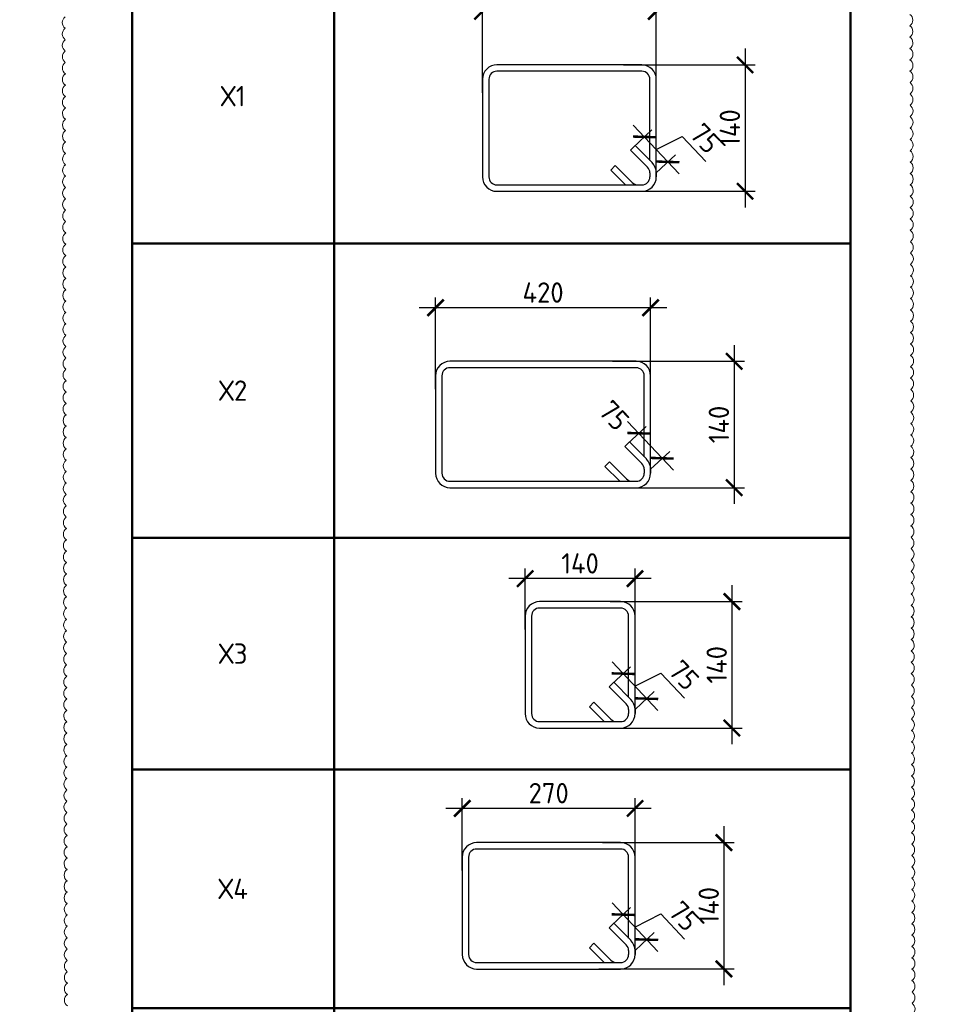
# Model space of a CAD drawing. Header units: millimetres. Extents: x -348641 to 659084, y -187953 to 16029.
# Tile 617 of 656: x -46997 to -35713, y -96351 to -84248. Entities that reach past the tile are written whole.
import ezdxf

# ---------------------------------------------------------------- set-up
doc = ezdxf.new("R2010")
doc.units = ezdxf.units.MM
for name, color, linetype, lineweight in [('_0.5', 94, 'Continuous', 50), ('Выноски', 20, 'Continuous', 20), ('РАЗМЕРЫ', 1, 'Continuous', 9)]:
    doc.layers.add(name, color=color, linetype=linetype, lineweight=lineweight)
doc.styles.add('GOST 2.304', font='CS_Gost2304.shx')
doc.styles.add('GOST-2.304_Type-B', font='GOST_Common.ttf')
doc.styles.add('ГОСТ', font='GOST_Common.ttf')
doc.dimstyles.new('СПДС', dxfattribs={"dimscale": 100, "dimtxt": 2.5, "dimasz": 2, "dimexe": 1.25, "dimexo": 0, "dimtad": 1, "dimdec": 0, "dimrnd": 5, "dimtxsty": 'GOST-2.304_Type-B', "dimblk": 'ARCHTICK', "dimcen": 2.5, "dimdle": 2, "dimclrd": 1, "dimclre": 1, "dimclrt": 1, "dimadec": 0, "dimazin": 2, "dimtfac": 0.75, "dimtdec": 0, "dimtmove": 1, "dimatfit": 3, "dimfxl": 1, "dimtfillclr": 256, "dimtolj": 1, "dimarcsym": 1})

# ---------------------------------------------------------------- blocks, each defined once
blk = doc.blocks.new('*T1333')
at = {"layer": 'Выноски', "color": 0, "linetype": 'ByBlock', "lineweight": 50, "transparency": 16777216}
for p, q in [((0, 0), (8834, 0)), ((0, 0), (0, -18642)), ((2484, 0), (2484, -18642)), ((8834, 0), (8834, -18642)), ((0, -4165), (8834, -4165)), ((0, -7784), (8834, -7784)), ((0, -11404), (8834, -11404)), ((0, -15023), (8834, -15023)), ((0, -18642), (8834, -18642))]:
    blk.add_line(p, q, dxfattribs=at)
at = {"layer": 'Выноски', "color": 0, "transparency": 16777216, "char_height": 250, "width": 2183.67, "attachment_point": 5, "style": 'GOST-2.304_Type-B'}
for s, insert in [('СК1', (1242, -2083)), ('Ф1', (1242, -5975)), ('К1', (1242, -9594)), ('Х1', (1242, -13213)), ('Х2', (1242, -16833))]:
    blk.add_mtext(s, dxfattribs=dict(at, insert=insert))
blk = doc.blocks.new('*U1318')
at = {"color": 0, "linetype": 'ByBlock', "lineweight": -2}
for p, q in [((190.8, 149.6), (10, 149.6)), ((190.8, 141.6), (10, 141.6)), ((43.3, 117.4), (22.1, 138.6)), ((30.5, 141.6), (48.9, 123.1)), ((-8, 131.6), (-8, 10)), ((-8, 126.6), (-8, 131.6)), ((0, 126.6), (0, 131.6)), ((48.9, 123.1), (43.3, 117.4)), ((200.8, 10), (200.8, 131.6)), ((208.8, 10), (208.8, 131.6)), ((18.5, 92.6), (-2.7, 113.8)), ((0, 111.1), (0, 10)), ((2.9, 119.5), (24.1, 98.3)), ((24.1, 98.3), (18.5, 92.6)), ((10, 0), (190.8, 0)), ((10, -8), (190.8, -8))]:
    blk.add_line(p, q, dxfattribs=at)
for centre, radius, start, end in [((10, 131.6), 18, 90, 180), ((190.8, 131.6), 18, 0, 90), ((10, 131.6), 10, 90, 180), ((15, 131.6), 10, 45, 90), ((190.8, 131.6), 10, 0, 90), ((10, 126.6), 18, 180, 225), ((10, 126.6), 10, 180, 225), ((10, 10), 18, 180, 270), ((10, 10), 10, 180, 270), ((190.8, 10), 10, 270, 0), ((190.8, 10), 18, 270, 0)]:
    blk.add_arc(centre, radius, start, end, dxfattribs=at)
at = {"style": 'GOST 2.304', "oblique": 15, "flags": 9}
for tag, p in [('ДИАМЕТР', (-52.8, -63)), ('ПОЗИЦИЯ', (-52.3, -58)), ('КЛАСС', (-53, -68.7)), ('ДЛИНА', (-52.5, -73.8)), ('МАССА', (-52.3, -78.3))]:
    blk.add_attdef(tag, p, '', height=2.5, dxfattribs=at)
blk = doc.blocks.new('_ArchTick')
at = {"color": 0, "linetype": 'ByBlock', "const_width": 0.15}
blk.add_lwpolyline([(-0.5, -0.5), (0.5, 0.5)], dxfattribs=at)
blk = doc.blocks.new('*D1413')
at = {"layer": 'DEFPOINTS', "color": 0, "lineweight": 0, "transparency": 16777216}
for p in [(-41306, -84146), (-41306, -85148), (-39169, -85116)]:
    blk.add_point(p, dxfattribs=at)
at = {"layer": 'РАЗМЕРЫ', "color": 1, "lineweight": -2, "transparency": 16777216}
for p, q in [((-41306, -85148), (-41306, -84021)), ((-39169, -85116), (-39169, -84021)), ((-38969, -84146), (-41506, -84146))]:
    blk.add_line(p, q, dxfattribs=at)
at = {"layer": 'РАЗМЕРЫ', "color": 1, "lineweight": -2, "transparency": 16777216, "xscale": 200, "yscale": 200, "zscale": 200, "rotation": 180}
blk.add_blockref('_ArchTick', (-41306, -84146), dxfattribs=at)
at = {"layer": 'РАЗМЕРЫ', "color": 1, "lineweight": -2, "transparency": 16777216, "xscale": 200, "yscale": 200, "zscale": 200}
blk.add_blockref('_ArchTick', (-39169, -84146), dxfattribs=at)
at = {"layer": 'РАЗМЕРЫ', "color": 1, "lineweight": 0, "transparency": 16777216, "insert": (-40237, -83958), "char_height": 250, "attachment_point": 5, "style": 'GOST-2.304_Type-B'}
blk.add_mtext('\\A1;345', dxfattribs=at)
blk = doc.blocks.new('*D1414')
at = {"layer": 'DEFPOINTS', "color": 0, "lineweight": 0, "transparency": 16777216}
for p in [(-39573, -84804), (-39615, -86357), (-38077, -86357)]:
    blk.add_point(p, dxfattribs=at)
at = {"layer": 'РАЗМЕРЫ', "color": 1, "lineweight": -2, "transparency": 16777216}
for p, q in [((-38077, -84604), (-38077, -86557)), ((-39573, -84804), (-37952, -84804)), ((-39615, -86357), (-37952, -86357))]:
    blk.add_line(p, q, dxfattribs=at)
at = {"layer": 'РАЗМЕРЫ', "color": 1, "lineweight": -2, "transparency": 16777216, "xscale": 200, "yscale": 200, "zscale": 200}
for p, rotation in [((-38077, -84804), 90), ((-38077, -86357), 270)]:
    blk.add_blockref('_ArchTick', p, dxfattribs=dict(at, rotation=rotation))
at = {"layer": 'РАЗМЕРЫ', "color": 1, "lineweight": 0, "transparency": 16777216, "insert": (-38264, -85580), "char_height": 250, "attachment_point": 5, "rotation": 90, "style": 'GOST-2.304_Type-B'}
blk.add_mtext('\\A1;140', dxfattribs=at)
blk = doc.blocks.new('*D1415')
at = {"layer": '_0.5', "color": 1, "lineweight": -2, "transparency": 16777216}
for p, q in [((-39452, -85543), (-38888, -86141)), ((-39458, -85824), (-39223, -85603)), ((-39170, -85842), (-38849, -85682)), ((-38849, -85682), (-38558, -85990)), ((-39169, -86131), (-38934, -85910))]:
    blk.add_line(p, q, dxfattribs=at)
at = {"layer": 'DEFPOINTS', "color": 0, "lineweight": 0, "transparency": 16777216}
for p in [(-39458, -85824), (-39025, -85996), (-39169, -86131)]:
    blk.add_point(p, dxfattribs=at)
at = {"layer": '_0.5', "color": 1, "lineweight": -2, "transparency": 16777216, "xscale": 200, "yscale": 200, "zscale": 200}
for p, rotation in [((-39314, -85689), 133.2947175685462), ((-39025, -85996), 313.2947175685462)]:
    blk.add_blockref('_ArchTick', p, dxfattribs=dict(at, rotation=rotation))
at = {"layer": '_0.5', "color": 1, "lineweight": 0, "transparency": 16777216, "insert": (-38567, -85707), "char_height": 250, "attachment_point": 5, "rotation": 313.2947, "style": 'GOST-2.304_Type-B'}
blk.add_mtext('\\A1;75', dxfattribs=at)
blk = doc.blocks.new('*U1317')
at = {"color": 0, "linetype": 'ByBlock', "lineweight": -2}
for p, q in [((242.2, 149.6), (10, 149.6)), ((242.2, 141.6), (10, 141.6)), ((43.3, 117.4), (22.1, 138.6)), ((30.5, 141.6), (48.9, 123.1)), ((-8, 131.6), (-8, 10)), ((-8, 126.6), (-8, 131.6)), ((0, 126.6), (0, 131.6)), ((48.9, 123.1), (43.3, 117.4)), ((252.2, 10), (252.2, 131.6)), ((260.2, 10), (260.2, 131.6)), ((18.5, 92.6), (-2.7, 113.8)), ((0, 111.1), (0, 10)), ((2.9, 119.5), (24.1, 98.3)), ((24.1, 98.3), (18.5, 92.6)), ((10, 0), (242.2, 0)), ((10, -8), (242.2, -8))]:
    blk.add_line(p, q, dxfattribs=at)
for centre, radius, start, end in [((10, 131.6), 18, 90, 180), ((242.2, 131.6), 18, 0, 90), ((10, 131.6), 10, 90, 180), ((15, 131.6), 10, 45, 90), ((242.2, 131.6), 10, 0, 90), ((10, 126.6), 18, 180, 225), ((10, 126.6), 10, 180, 225), ((10, 10), 18, 180, 270), ((10, 10), 10, 180, 270), ((242.2, 10), 10, 270, 0), ((242.2, 10), 18, 270, 0)]:
    blk.add_arc(centre, radius, start, end, dxfattribs=at)
at = {"style": 'GOST 2.304', "oblique": 15, "flags": 9}
for tag, p in [('ДИАМЕТР', (-52.8, -63)), ('ПОЗИЦИЯ', (-52.3, -58)), ('КЛАСС', (-53, -68.7)), ('ДЛИНА', (-52.5, -73.8)), ('МАССА', (-52.3, -78.3))]:
    blk.add_attdef(tag, p, '', height=2.5, dxfattribs=at)
blk = doc.blocks.new('*D1403')
at = {"layer": 'DEFPOINTS', "color": 0, "lineweight": 0, "transparency": 16777216}
for p in [(-41883, -87789), (-41883, -88791), (-39239, -88760)]:
    blk.add_point(p, dxfattribs=at)
at = {"layer": 'РАЗМЕРЫ', "color": 1, "lineweight": -2, "transparency": 16777216}
for p, q in [((-41883, -88791), (-41883, -87664)), ((-39239, -88760), (-39239, -87664)), ((-39039, -87789), (-42083, -87789))]:
    blk.add_line(p, q, dxfattribs=at)
at = {"layer": 'РАЗМЕРЫ', "color": 1, "lineweight": -2, "transparency": 16777216, "xscale": 200, "yscale": 200, "zscale": 200, "rotation": 180}
blk.add_blockref('_ArchTick', (-41883, -87789), dxfattribs=at)
at = {"layer": 'РАЗМЕРЫ', "color": 1, "lineweight": -2, "transparency": 16777216, "xscale": 200, "yscale": 200, "zscale": 200}
blk.add_blockref('_ArchTick', (-39239, -87789), dxfattribs=at)
at = {"layer": 'РАЗМЕРЫ', "color": 1, "lineweight": 0, "transparency": 16777216, "insert": (-40561, -87602), "char_height": 250, "attachment_point": 5, "style": 'GOST-2.304_Type-B'}
blk.add_mtext('\\A1;420', dxfattribs=at)
blk = doc.blocks.new('*D1404')
at = {"layer": 'DEFPOINTS', "color": 0, "lineweight": 0, "transparency": 16777216}
for p in [(-39707, -88447), (-39762, -90001), (-38211, -90001)]:
    blk.add_point(p, dxfattribs=at)
at = {"layer": 'РАЗМЕРЫ', "color": 1, "lineweight": -2, "transparency": 16777216}
for p, q in [((-38211, -88247), (-38211, -90201)), ((-39707, -88447), (-38086, -88447)), ((-39762, -90001), (-38086, -90001))]:
    blk.add_line(p, q, dxfattribs=at)
at = {"layer": 'РАЗМЕРЫ', "color": 1, "lineweight": -2, "transparency": 16777216, "xscale": 200, "yscale": 200, "zscale": 200}
for p, rotation in [((-38211, -88447), 90), ((-38211, -90001), 270)]:
    blk.add_blockref('_ArchTick', p, dxfattribs=dict(at, rotation=rotation))
at = {"layer": 'РАЗМЕРЫ', "color": 1, "lineweight": 0, "transparency": 16777216, "insert": (-38399, -89224), "char_height": 250, "attachment_point": 5, "rotation": 90, "style": 'GOST-2.304_Type-B'}
blk.add_mtext('\\A1;140', dxfattribs=at)
blk = doc.blocks.new('*D1405')
at = {"layer": '_0.5', "color": 1, "lineweight": -2, "transparency": 16777216}
for p, q in [((-39522, -89187), (-38958, -89785)), ((-39528, -89467), (-39293, -89247)), ((-39239, -89774), (-39004, -89554))]:
    blk.add_line(p, q, dxfattribs=at)
at = {"layer": 'DEFPOINTS', "color": 0, "lineweight": 0, "transparency": 16777216}
for p in [(-39528, -89467), (-39095, -89639), (-39239, -89774)]:
    blk.add_point(p, dxfattribs=at)
at = {"layer": '_0.5', "color": 1, "lineweight": -2, "transparency": 16777216, "xscale": 200, "yscale": 200, "zscale": 200}
for p, rotation in [((-39384, -89332), 133.2947175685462), ((-39095, -89639), 313.2947175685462)]:
    blk.add_blockref('_ArchTick', p, dxfattribs=dict(at, rotation=rotation))
at = {"layer": '_0.5', "color": 1, "lineweight": 0, "transparency": 16777216, "insert": (-39688, -89113), "char_height": 250, "attachment_point": 5, "rotation": 313.2947, "style": 'GOST-2.304_Type-B'}
blk.add_mtext('\\A1;75', dxfattribs=at)
blk = doc.blocks.new('*T1357')
at = {"layer": 'Выноски', "color": 0, "linetype": 'ByBlock', "lineweight": 50, "transparency": 16777216}
for p, q in [((0, 0), (8834, 0)), ((0, 0), (0, -14480)), ((2484, 0), (2484, -14480)), ((8834, 0), (8834, -14480)), ((0, -2848), (8834, -2848)), ((0, -5782), (8834, -5782)), ((0, -9402), (8834, -9402)), ((0, -11941), (8834, -11941)), ((0, -14480), (8834, -14480))]:
    blk.add_line(p, q, dxfattribs=at)
at = {"layer": 'Выноски', "color": 0, "transparency": 16777216, "char_height": 250, "width": 2183.67, "attachment_point": 5, "style": 'GOST-2.304_Type-B'}
for s, insert in [('Х3', (1242, -1424)), ('Х4', (1242, -4315)), ('Х5', (1242, -7592)), ('Х6', (1242, -10671)), ('Х7', (1242, -13210))]:
    blk.add_mtext(s, dxfattribs=dict(at, insert=insert))
blk = doc.blocks.new('*U64')
at = {"color": 0, "linetype": 'ByBlock', "lineweight": -2}
for p, q in [((111.1, 149.6), (10, 149.6)), ((111.1, 141.6), (10, 141.6)), ((43.3, 117.4), (22.1, 138.6)), ((30.5, 141.6), (48.9, 123.1)), ((-8, 131.6), (-8, 10)), ((-8, 126.6), (-8, 131.6)), ((0, 126.6), (0, 131.6)), ((48.9, 123.1), (43.3, 117.4)), ((121.1, 10), (121.1, 131.6)), ((129.1, 10), (129.1, 131.6)), ((18.5, 92.6), (-2.7, 113.8)), ((0, 111.1), (0, 10)), ((2.9, 119.5), (24.1, 98.3)), ((24.1, 98.3), (18.5, 92.6)), ((10, 0), (111.1, 0)), ((10, -8), (111.1, -8))]:
    blk.add_line(p, q, dxfattribs=at)
for centre, radius, start, end in [((10, 131.6), 18, 90, 180), ((111.1, 131.6), 18, 0, 90), ((10, 131.6), 10, 90, 180), ((15, 131.6), 10, 45, 90), ((111.1, 131.6), 10, 0, 90), ((10, 126.6), 18, 180, 225), ((10, 126.6), 10, 180, 225), ((10, 10), 18, 180, 270), ((10, 10), 10, 180, 270), ((111.1, 10), 10, 270, 0), ((111.1, 10), 18, 270, 0)]:
    blk.add_arc(centre, radius, start, end, dxfattribs=at)
at = {"style": 'GOST 2.304', "oblique": 15, "flags": 9}
for tag, p in [('ДИАМЕТР', (-52.8, -63)), ('ПОЗИЦИЯ', (-52.3, -58)), ('КЛАСС', (-53, -68.7)), ('ДЛИНА', (-52.5, -73.8)), ('МАССА', (-52.3, -78.3))]:
    blk.add_attdef(tag, p, '', height=2.5, dxfattribs=at)
blk = doc.blocks.new('*D1416')
at = {"layer": 'DEFPOINTS', "color": 0, "lineweight": 0, "transparency": 16777216}
for p in [(-40782, -91119), (-39430, -91714), (-40782, -91745)]:
    blk.add_point(p, dxfattribs=at)
at = {"layer": 'РАЗМЕРЫ', "color": 1, "lineweight": -2, "transparency": 16777216}
for p, q in [((-40782, -91745), (-40782, -90994)), ((-39430, -91714), (-39430, -90994)), ((-39230, -91119), (-40982, -91119))]:
    blk.add_line(p, q, dxfattribs=at)
at = {"layer": 'РАЗМЕРЫ', "color": 1, "lineweight": -2, "transparency": 16777216, "xscale": 200, "yscale": 200, "zscale": 200, "rotation": 180}
blk.add_blockref('_ArchTick', (-40782, -91119), dxfattribs=at)
at = {"layer": 'РАЗМЕРЫ', "color": 1, "lineweight": -2, "transparency": 16777216, "xscale": 200, "yscale": 200, "zscale": 200}
blk.add_blockref('_ArchTick', (-39430, -91119), dxfattribs=at)
at = {"layer": 'РАЗМЕРЫ', "color": 1, "lineweight": 0, "transparency": 16777216, "insert": (-40106, -90931), "char_height": 250, "attachment_point": 5, "style": 'GOST-2.304_Type-B'}
blk.add_mtext('\\A1;140', dxfattribs=at)
blk = doc.blocks.new('*D1417')
at = {"layer": 'DEFPOINTS', "color": 0, "lineweight": 0, "transparency": 16777216}
for p in [(-39734, -91401), (-39758, -92955), (-38239, -92955)]:
    blk.add_point(p, dxfattribs=at)
at = {"layer": 'РАЗМЕРЫ', "color": 1, "lineweight": -2, "transparency": 16777216}
for p, q in [((-38239, -91201), (-38239, -93155)), ((-39734, -91401), (-38114, -91401)), ((-39758, -92955), (-38114, -92955))]:
    blk.add_line(p, q, dxfattribs=at)
at = {"layer": 'РАЗМЕРЫ', "color": 1, "lineweight": -2, "transparency": 16777216, "xscale": 200, "yscale": 200, "zscale": 200}
for p, rotation in [((-38239, -91401), 90), ((-38239, -92955), 270)]:
    blk.add_blockref('_ArchTick', p, dxfattribs=dict(at, rotation=rotation))
at = {"layer": 'РАЗМЕРЫ', "color": 1, "lineweight": 0, "transparency": 16777216, "insert": (-38426, -92178), "char_height": 250, "attachment_point": 5, "rotation": 90, "style": 'GOST-2.304_Type-B'}
blk.add_mtext('\\A1;140', dxfattribs=at)
blk = doc.blocks.new('*D1418')
at = {"layer": '_0.5', "color": 1, "lineweight": -2, "transparency": 16777216}
for p, q in [((-39719, -92422), (-39485, -92201)), ((-39713, -92141), (-39150, -92739)), ((-39431, -92440), (-39111, -92279)), ((-39111, -92279), (-38820, -92588)), ((-39430, -92728), (-39196, -92508))]:
    blk.add_line(p, q, dxfattribs=at)
at = {"layer": 'DEFPOINTS', "color": 0, "lineweight": 0, "transparency": 16777216}
for p in [(-39719, -92422), (-39287, -92594), (-39430, -92728)]:
    blk.add_point(p, dxfattribs=at)
at = {"layer": '_0.5', "color": 1, "lineweight": -2, "transparency": 16777216, "xscale": 200, "yscale": 200, "zscale": 200}
for p, rotation in [((-39576, -92287), 133.2947175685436), ((-39287, -92594), 313.2947175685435)]:
    blk.add_blockref('_ArchTick', p, dxfattribs=dict(at, rotation=rotation))
at = {"layer": '_0.5', "color": 1, "lineweight": 0, "transparency": 16777216, "insert": (-38829, -92305), "char_height": 250, "attachment_point": 5, "rotation": 313.2947, "style": 'GOST-2.304_Type-B'}
blk.add_mtext('\\A1;75', dxfattribs=at)
blk = doc.blocks.new('*U1316')
at = {"color": 0, "linetype": 'ByBlock', "lineweight": -2}
for p, q in [((189.5, 149.6), (10, 149.6)), ((189.5, 141.6), (10, 141.6)), ((43.3, 117.4), (22.1, 138.6)), ((30.5, 141.6), (48.9, 123.1)), ((-8, 131.6), (-8, 10)), ((-8, 126.6), (-8, 131.6)), ((0, 126.6), (0, 131.6)), ((48.9, 123.1), (43.3, 117.4)), ((199.5, 10), (199.5, 131.6)), ((207.5, 10), (207.5, 131.6)), ((18.5, 92.6), (-2.7, 113.8)), ((0, 111.1), (0, 10)), ((2.9, 119.5), (24.1, 98.3)), ((24.1, 98.3), (18.5, 92.6)), ((10, 0), (189.5, 0)), ((10, -8), (189.5, -8))]:
    blk.add_line(p, q, dxfattribs=at)
for centre, radius, start, end in [((10, 131.6), 18, 90, 180), ((189.5, 131.6), 18, 0, 90), ((10, 131.6), 10, 90, 180), ((15, 131.6), 10, 45, 90), ((189.5, 131.6), 10, 0, 90), ((10, 126.6), 18, 180, 225), ((10, 126.6), 10, 180, 225), ((10, 10), 18, 180, 270), ((10, 10), 10, 180, 270), ((189.5, 10), 10, 270, 0), ((189.5, 10), 18, 270, 0)]:
    blk.add_arc(centre, radius, start, end, dxfattribs=at)
at = {"style": 'GOST 2.304', "oblique": 15, "flags": 9}
for tag, p in [('ДИАМЕТР', (-52.8, -63)), ('ПОЗИЦИЯ', (-52.3, -58)), ('КЛАСС', (-53, -68.7)), ('ДЛИНА', (-52.5, -73.8)), ('МАССА', (-52.3, -78.3))]:
    blk.add_attdef(tag, p, '', height=2.5, dxfattribs=at)
blk = doc.blocks.new('*D1422')
at = {"layer": 'DEFPOINTS', "color": 0, "lineweight": 0, "transparency": 16777216}
for p in [(-41555, -93943), (-41555, -94707), (-39430, -94676)]:
    blk.add_point(p, dxfattribs=at)
at = {"layer": 'РАЗМЕРЫ', "color": 1, "lineweight": -2, "transparency": 16777216}
for p, q in [((-41555, -94707), (-41555, -93818)), ((-39430, -94676), (-39430, -93818)), ((-39230, -93943), (-41755, -93943))]:
    blk.add_line(p, q, dxfattribs=at)
at = {"layer": 'РАЗМЕРЫ', "color": 1, "lineweight": -2, "transparency": 16777216, "xscale": 200, "yscale": 200, "zscale": 200, "rotation": 180}
blk.add_blockref('_ArchTick', (-41555, -93943), dxfattribs=at)
at = {"layer": 'РАЗМЕРЫ', "color": 1, "lineweight": -2, "transparency": 16777216, "xscale": 200, "yscale": 200, "zscale": 200}
blk.add_blockref('_ArchTick', (-39430, -93943), dxfattribs=at)
at = {"layer": 'РАЗМЕРЫ', "color": 1, "lineweight": 0, "transparency": 16777216, "insert": (-40492, -93756), "char_height": 250, "attachment_point": 5, "style": 'GOST-2.304_Type-B'}
blk.add_mtext('\\A1;270', dxfattribs=at)
blk = doc.blocks.new('*D1423')
at = {"layer": 'DEFPOINTS', "color": 0, "lineweight": 0, "transparency": 16777216}
for p in [(-39832, -94363), (-39875, -95917), (-38337, -95917)]:
    blk.add_point(p, dxfattribs=at)
at = {"layer": 'РАЗМЕРЫ', "color": 1, "lineweight": -2, "transparency": 16777216}
for p, q in [((-38337, -94163), (-38337, -96117)), ((-39832, -94363), (-38212, -94363)), ((-39875, -95917), (-38212, -95917))]:
    blk.add_line(p, q, dxfattribs=at)
at = {"layer": 'РАЗМЕРЫ', "color": 1, "lineweight": -2, "transparency": 16777216, "xscale": 200, "yscale": 200, "zscale": 200}
for p, rotation in [((-38337, -94363), 90), ((-38337, -95917), 270)]:
    blk.add_blockref('_ArchTick', p, dxfattribs=dict(at, rotation=rotation))
at = {"layer": 'РАЗМЕРЫ', "color": 1, "lineweight": 0, "transparency": 16777216, "insert": (-38524, -95140), "char_height": 250, "attachment_point": 5, "rotation": 90, "style": 'GOST-2.304_Type-B'}
blk.add_mtext('\\A1;140', dxfattribs=at)
blk = doc.blocks.new('*D1424')
at = {"layer": '_0.5', "color": 1, "lineweight": -2, "transparency": 16777216}
for p, q in [((-39713, -95103), (-39150, -95701)), ((-39719, -95384), (-39485, -95163)), ((-39431, -95402), (-39111, -95241)), ((-39111, -95241), (-38820, -95550)), ((-39430, -95690), (-39196, -95470))]:
    blk.add_line(p, q, dxfattribs=at)
at = {"layer": 'DEFPOINTS', "color": 0, "lineweight": 0, "transparency": 16777216}
for p in [(-39719, -95384), (-39287, -95556), (-39430, -95690)]:
    blk.add_point(p, dxfattribs=at)
at = {"layer": '_0.5', "color": 1, "lineweight": -2, "transparency": 16777216, "xscale": 200, "yscale": 200, "zscale": 200}
for p, rotation in [((-39576, -95249), 133.2947175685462), ((-39287, -95556), 313.2947175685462)]:
    blk.add_blockref('_ArchTick', p, dxfattribs=dict(at, rotation=rotation))
at = {"layer": '_0.5', "color": 1, "lineweight": 0, "transparency": 16777216, "insert": (-38829, -95267), "char_height": 250, "attachment_point": 5, "rotation": 313.2947, "style": 'GOST-2.304_Type-B'}
blk.add_mtext('\\A1;75', dxfattribs=at)

msp = doc.modelspace()

# ---------------------------------------------------------------- linework, layer by layer
at = {"layer": '_0.5', "color": 240, "lineweight": 0, "true_color": 0xed1f24}
for points in [[(-46436.9, -84214.3, 0.5205671), (-46436.5, -84354.1, 0.5205671), (-46436.2, -84493.8, 0.5205671), (-46435.9, -84633.5, 0.5205671), (-46435.6, -84773.3, 0.5205671), (-46435.3, -84913, 0.5205671), (-46435, -85052.7, 0.5205671), (-46434.7, -85192.4, 0.5205671), (-46434.4, -85332.2, 0.5205671), (-46434.1, -85471.9, 0.5205671), (-46433.8, -85611.6, 0.5205671), (-46433.5, -85751.3, 0.5205671), (-46433.1, -85891.1, 0.5205671), (-46432.8, -86030.8, 0.5205671), (-46432.5, -86170.5, 0.5205671), (-46432.2, -86310.3, 0.5205671), (-46431.9, -86450, 0.5205671), (-46431.6, -86589.7, 0.5205671), (-46431.3, -86729.4, 0.5205671), (-46431, -86869.2, 0.5205671), (-46430.7, -87008.9, 0.5205671), (-46430.4, -87148.6, 0.5205671), (-46430, -87288.3, 0.5205671), (-46429.7, -87428.1, 0.5205671), (-46429.4, -87567.8, 0.5205671), (-46429.1, -87707.5, 0.5205671), (-46428.8, -87847.3, 0.5205671), (-46428.5, -87987, 0.5205671), (-46428.2, -88126.7, 0.5205671), (-46427.9, -88266.4, 0.5205671), (-46427.6, -88406.2, 0.5205671), (-46427.3, -88545.9, 0.5205671), (-46426.9, -88685.6, 0.5205671), (-46426.6, -88825.3, 0.5205671), (-46426.3, -88965.1, 0.5205671), (-46426, -89104.8, 0.5205671), (-46425.7, -89244.5, 0.5205671), (-46425.4, -89384.3, 0.5205671), (-46425.1, -89524, 0.5205671), (-46424.8, -89663.7, 0.5205671), (-46424.5, -89803.4, 0.5205671), (-46424.2, -89943.2, 0.5205671), (-46423.9, -90082.9, 0.5205671), (-46423.5, -90222.6, 0.5205671), (-46423.2, -90362.3, 0.5205671), (-46422.9, -90502.1, 0.5205671), (-46422.6, -90641.8, 0.5205671), (-46422.3, -90781.5, 0.5205671), (-46422, -90921.3, 0.5205671), (-46421.7, -91061, 0.5205671), (-46421.4, -91200.7, 0.5205671), (-46421.1, -91340.4, 0.5205671), (-46420.8, -91480.2, 0.5205671), (-46420.4, -91619.9, 0.5205671), (-46420.1, -91759.6, 0.5205671), (-46419.8, -91899.3, 0.5205671), (-46419.5, -92039.1, 0.5205671), (-46419.2, -92178.8, 0.5205671), (-46418.9, -92318.5, 0.5205671), (-46418.6, -92458.3, 0.5205671), (-46418.3, -92598, 0.5205671), (-46418, -92737.7, 0.5205671), (-46417.7, -92877.4, 0.5205671), (-46417.4, -93017.2, 0.5205671), (-46417, -93156.9, 0.5205671), (-46416.7, -93296.6, 0.5205671), (-46416.4, -93436.3, 0.5205671), (-46416.1, -93576.1, 0.5205671), (-46415.8, -93715.8, 0.5205671), (-46415.5, -93855.5, 0.5205671), (-46415.2, -93995.3, 0.5205671), (-46414.9, -94135, 0.5205671), (-46414.6, -94274.7, 0.5205671), (-46414.3, -94414.4, 0.5205671), (-46413.9, -94554.2, 0.5205671), (-46413.6, -94693.9, 0.5205671), (-46413.3, -94833.6, 0.5205671), (-46413, -94973.3, 0.5205671), (-46412.7, -95113.1, 0.5205671), (-46412.4, -95252.8, 0.5205671), (-46412.1, -95392.5, 0.5205671), (-46411.8, -95532.3, 0.5205671), (-46411.5, -95672, 0.5205671), (-46411.2, -95811.7, 0.5205671), (-46410.9, -95951.4, 0.5205671), (-46410.5, -96091.2, 0.5205671), (-46410.2, -96230.9, 0.5205671), (-46409.9, -96370.6, 0.5205671)], [(-36023.8, -96478.4, 0.5205671), (-36024.2, -96338.6, 0.5205671), (-36024.5, -96198.9, 0.5205671), (-36024.8, -96059.2, 0.5205671), (-36025.1, -95919.5, 0.5205671), (-36025.4, -95779.7, 0.5205671), (-36025.7, -95640, 0.5205671), (-36026, -95500.3, 0.5205671), (-36026.3, -95360.6, 0.5205671), (-36026.6, -95220.8, 0.5205671), (-36026.9, -95081.1, 0.5205671), (-36027.2, -94941.4, 0.5205671), (-36027.6, -94801.6, 0.5205671), (-36027.9, -94661.9, 0.5205671), (-36028.2, -94522.2, 0.5205671), (-36028.5, -94382.5, 0.5205671), (-36028.8, -94242.7, 0.5205671), (-36029.1, -94103, 0.5205671), (-36029.4, -93963.3, 0.5205671), (-36029.7, -93823.6, 0.5205671), (-36030, -93683.8, 0.5205671), (-36030.3, -93544.1, 0.5205671), (-36030.7, -93404.4, 0.5205671), (-36031, -93264.6, 0.5205671), (-36031.3, -93124.9, 0.5205671), (-36031.6, -92985.2, 0.5205671), (-36031.9, -92845.5, 0.5205671), (-36032.2, -92705.7, 0.5205671), (-36032.5, -92566, 0.5205671), (-36032.8, -92426.3, 0.5205671), (-36033.1, -92286.6, 0.5205671), (-36033.4, -92146.8, 0.5205671), (-36033.7, -92007.1, 0.5205671), (-36034.1, -91867.4, 0.5205671), (-36034.4, -91727.6, 0.5205671), (-36034.7, -91587.9, 0.5205671), (-36035, -91448.2, 0.5205671), (-36035.3, -91308.5, 0.5205671), (-36035.6, -91168.7, 0.5205671), (-36035.9, -91029, 0.5205671), (-36036.2, -90889.3, 0.5205671), (-36036.5, -90749.6, 0.5205671), (-36036.8, -90609.8, 0.5205671), (-36037.2, -90470.1, 0.5205671), (-36037.5, -90330.4, 0.5205671), (-36037.8, -90190.6, 0.5205671), (-36038.1, -90050.9, 0.5205671), (-36038.4, -89911.2, 0.5205671), (-36038.7, -89771.5, 0.5205671), (-36039, -89631.7, 0.5205671), (-36039.3, -89492, 0.5205671), (-36039.6, -89352.3, 0.5205671), (-36039.9, -89212.6, 0.5205671), (-36040.2, -89072.8, 0.5205671), (-36040.6, -88933.1, 0.5205671), (-36040.9, -88793.4, 0.5205671), (-36041.2, -88653.6, 0.5205671), (-36041.5, -88513.9, 0.5205671), (-36041.8, -88374.2, 0.5205671), (-36042.1, -88234.5, 0.5205671), (-36042.4, -88094.7, 0.5205671), (-36042.7, -87955, 0.5205671), (-36043, -87815.3, 0.5205671), (-36043.3, -87675.6, 0.5205671), (-36043.7, -87535.8, 0.5205671), (-36044, -87396.1, 0.5205671), (-36044.3, -87256.4, 0.5205671), (-36044.6, -87116.6, 0.5205671), (-36044.9, -86976.9, 0.5205671), (-36045.2, -86837.2, 0.5205671), (-36045.5, -86697.5, 0.5205671), (-36045.8, -86557.7, 0.5205671), (-36046.1, -86418, 0.5205671), (-36046.4, -86278.3, 0.5205671), (-36046.8, -86138.6, 0.5205671), (-36047.1, -85998.8, 0.5205671), (-36047.4, -85859.1, 0.5205671), (-36047.7, -85719.4, 0.5205671), (-36048, -85579.6, 0.5205671), (-36048.3, -85439.9, 0.5205671), (-36048.6, -85300.2, 0.5205671), (-36048.9, -85160.5, 0.5205671), (-36049.2, -85020.7, 0.5205671), (-36049.5, -84881, 0.5205671), (-36049.8, -84741.3, 0.5205671), (-36050.2, -84601.6, 0.5205671), (-36050.5, -84461.8, 0.5205671), (-36050.8, -84322.1, 0.5205671), (-36051.1, -84182.4, 0.5205671)]]:
    msp.add_lwpolyline(points, format="xyb", dxfattribs=at)

# ---------------------------------------------------------------- block references
for name, p in [('*T1333', (-45614.3, -71974.4)), ('*T1357', (-45614.3, -90616.7))]:
    msp.add_blockref(name, p)
at = {"lineweight": 30, "xscale": 9.8604, "yscale": 9.8604, "zscale": 9.8604, "rotation": 180}
for name, p in [('*U1318', (-39247.4, -84882.5)), ('*U1317', (-39317.4, -88526)), ('*U64', (-39509, -91480.3)), ('*U1316', (-39509, -94442.3))]:
    msp.add_blockref(name, p, dxfattribs=at)

# ---------------------------------------------------------------- texts
at = {"ltscale": 100, "insert": (-127614.6, -90274.8), "char_height": 250, "attachment_point": 1, "style": 'ГОСТ'}
msp.add_mtext_dynamic_manual_height_columns('\\pi1250,t1750;1.^IПроизводство работ вести в строгом соответствии с требованиями СП 70.13330.2012 "Несущие и ограждающие конструкции" и проектом производства работ.{\\H1.83333x; }\\P2.^IПеред бетонированием арматуру и основание, на которую укладывается бетонная смесь, очистить от {\\H1.55556x; }ржавчины и грязи. {\\H1.64815x; }\\P3.^IБетонирование вести слоем на всю толщину  плит. Захватки при бетонировании должны быть отсечены {\\H1.61728x; }вертикальными швами. Бетон применять класса В25. Заполнителем для бетона служит щебень твердых пород, {\\H1.62757x; }наибольшая фракция щебня не должна превышать 40мм.{\\H1.62414x; }\\P4.^IВ процессе бетонирования обеспечить соблюдение защитных слоев и мест положения рабочей арматуры {\\H1.62529x; }согласно проекту. Материал фиксаторов для нижней арматуры фундаментных плит выбирается проектом производства {\\H1.6249x; }работ, исходя из конкретных возможностей строительной организации.{\\H1.62503x; }\\P5.^IПроектом принято соединение рабочих стержней арматуры монолитной плиты внахлестку (без сварки). {\\H1.72499x; }\\P6.^IСварные арматурные каркасы изготовить на заводе-изготовители. {\\H1.67917x; }\\P7.^IКрестообразные соединения стержней арматуры 1-го и 2-го рядов, а также 3-го и 4-го рядов между собой {\\H1.60694x; }выполнить вязкой отожженной проволокой диаметром 2,0-3,0 мм. Допускается применение специальных соединительных {\\H1.63102x; }элементов - пластмассовых или проволочных фиксаторов. Соединение арматуры допускается предусматривать не во всех {\\H1.62299x; }местах пересечения стержней арматуры. При этом должны быть связаны вязальной проволокой все пересечения стержней {\\H1.62567x; }в 2-х крайних рядах по периметру плит, остальные узлы могут быть соединены через узел в шахматном порядке (схему {\\H1.72478x; }вязки стержней см. на данном листе).{\\H1.77924x; }', width=18954.382, gutter_width=12.5, heights=[0], dxfattribs=at)

# ---------------------------------------------------------------- dimensions: what is measured, and where the dimension line sits
at = {"layer": '_0.5', "color": 240, "lineweight": 0, "true_color": 0xed1f24}
for p1, p2, picture, middle in [((-39457.6, -85823.8), (-39168.5, -86130.6), '*D1415', (-38669.7, -85598.6)), ((-39719.1, -92421.6), (-39430.1, -92728.4), '*D1418', (-38931.2, -92196.4)), ((-39719.1, -95383.6), (-39430.1, -95690.4), '*D1424', (-38931.2, -95158.4))]:
    dim = msp.add_aligned_dim(p1=p1, p2=p2, distance=196.7, text='75', dimstyle='СПДС', dxfattribs=at)
    dim.commit()
    dim.dimension.update_dxf_attribs({"geometry": picture, "text_midpoint": middle})
dim = msp.add_linear_dim(base=(-39095.4, -89639.2), p1=(-39527.6, -89467.3), p2=(-39238.5, -89774.1), angle=313.29472, text='75', dimstyle='СПДС', dxfattribs=at)
dim.commit()
dim.dimension.update_dxf_attribs({"geometry": '*D1405', "text_midpoint": (-39824.7, -89242.1), "dimtype": 161})
at = {"layer": 'РАЗМЕРЫ', "color": 1, "lineweight": 0}
for base, p1, p2, text, picture, middle in [((-41305.8, -84145.7), (-39168.5, -85116.1), (-41305.8, -85147.6), '345', '*D1413', (-40237.1, -83958.2)), ((-41883.2, -87789.2), (-39238.5, -88759.6), (-41883.2, -88791.1), '420', '*D1403', (-40560.9, -87601.7))]:
    dim = msp.add_linear_dim(base=base, p1=p1, p2=p2, text=text, dimstyle='СПДС', override={"dimrnd": 5}, dxfattribs=at)
    dim.commit()
    dim.dimension.update_dxf_attribs({"geometry": picture, "text_midpoint": middle})
for base, p1, p2, picture, middle in [((-38076.9, -86357.4), (-39572.5, -84803.6), (-39615.5, -86357.4), '*D1414', (-38264.4, -85580.5)), ((-38211.4, -90000.9), (-39707, -88447.1), (-39762.2, -90000.9), '*D1404', (-38398.9, -89224)), ((-38238.6, -92955.2), (-39734.2, -91401.4), (-39758.2, -92955.2), '*D1417', (-38426.1, -92178.3)), ((-38336.8, -95917.2), (-39832.5, -94363.4), (-39875.1, -95917.2), '*D1423', (-38524.3, -95140.3))]:
    dim = msp.add_linear_dim(base=base, p1=p1, p2=p2, angle=90, text='140', dimstyle='СПДС', override={"dimrnd": 5}, dxfattribs=at)
    dim.commit()
    dim.dimension.update_dxf_attribs({"geometry": picture, "text_midpoint": middle})
for base, p1, p2, text, picture, middle in [((-40781.6, -91118.5), (-39430.1, -91714), (-40781.6, -91745.4), '140', '*D1416', (-40105.8, -90931)), ((-41554.7, -93943.3), (-39430.1, -94675.9), (-41554.7, -94707.4), '270', '*D1422', (-40492.4, -93755.8))]:
    dim = msp.add_linear_dim(base=base, p1=p1, p2=p2, text=text, dimstyle='СПДС', dxfattribs=at)
    dim.commit()
    dim.dimension.update_dxf_attribs({"geometry": picture, "text_midpoint": middle})

doc.saveas('drawing.dxf')
